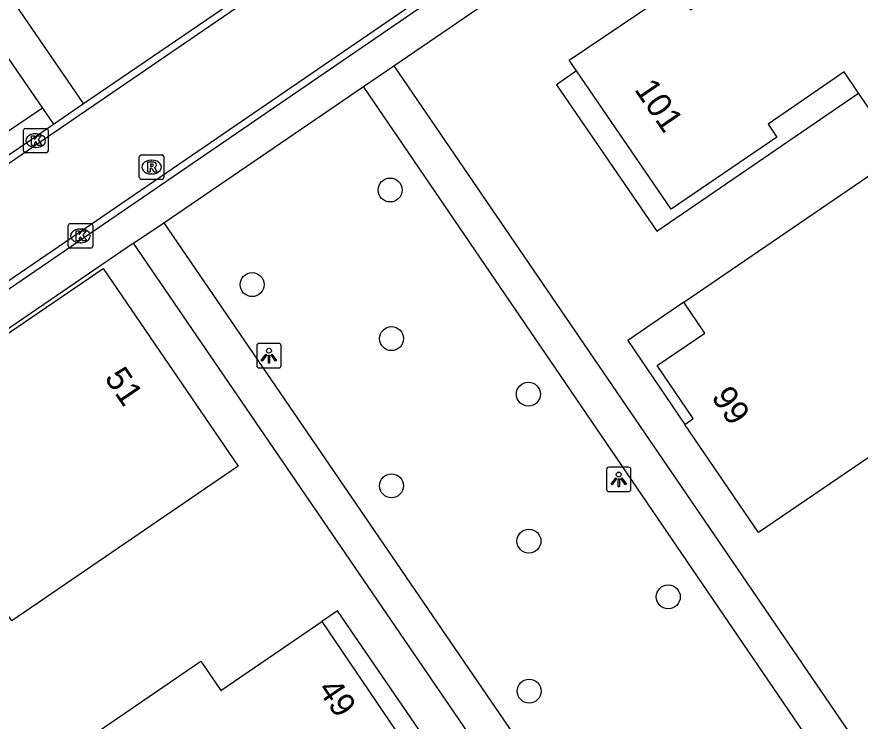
# Model space of a CAD drawing. Extents: x 155275 to 156263, y 382654 to 383635.
# Drawn here: x 155549.56 to 155583.98, y 383190.6 to 383219.34 of the extents above; entities that cross this region are included whole.
import ezdxf

# ---------------------------------------------------------------- set-up
doc = ezdxf.new("R2010")
doc.units = 0
for name, color, linetype in [('IMGEO_Boom', 7, 'Continuous'), ('IMGEO_Kolk', 7, 'Continuous'), ('IMGEO_Lichtpunt', 7, 'Continuous'), ('IMGEO_Pand', 7, 'Continuous'), ('IMGEO_Pand_nummerreeks', 7, 'Continuous'), ('IMGEO_Pand_overbouw', 7, 'Continuous'), ('IMGEO_Rijbaan_lokaal_gesloten', 7, 'Continuous'), ('IMGEO_Rioolput', 7, 'Continuous'), ('IMGEO_Voetpad_open', 7, 'Continuous')]:
    doc.layers.add(name, color=color, linetype=linetype)

msp = doc.modelspace()

# ---------------------------------------------------------------- linework, layer by layer
at = {"layer": 'IMGEO_Boom'}
for centre in [(155564.798, 383212.276), (155559.165, 383208.415), (155564.856, 383206.21), (155570.441, 383203.943), (155564.854, 383200.206), (155570.465, 383197.949), (155576.152, 383195.672), (155570.473, 383191.827)]:
    msp.add_circle(centre, 0.489, dxfattribs=at)
at = {"layer": 'IMGEO_Kolk'}
for p, q in [((155549.836, 383213.866), (155549.836, 383214.718)), ((155549.911, 383214.792), (155550.763, 383214.792)), ((155550.324, 383214.572), (155550.349, 383214.572)), ((155550.837, 383214.718), (155550.837, 383213.866)), ((155550.347, 383214.012), (155550.322, 383214.012)), ((155550.763, 383213.792), (155549.911, 383213.792)), ((155551.658, 383209.978), (155551.658, 383210.83)), ((155551.733, 383210.904), (155552.585, 383210.904)), ((155552.659, 383210.83), (155552.659, 383209.978)), ((155552.146, 383210.684), (155552.171, 383210.684)), ((155552.169, 383210.124), (155552.144, 383210.124)), ((155552.585, 383209.904), (155551.733, 383209.904))]:
    msp.add_line(p, q, dxfattribs=at)
for points in [[(155549.836, 383213.866), (155549.836, 383214.718)], [(155549.911, 383214.792), (155550.763, 383214.792)], [(155550.837, 383214.718), (155550.837, 383213.866)], [(155550.157, 383214.492), (155550.28, 383214.492), (155550.28, 383214.341), (155550.41, 383214.492), (155550.574, 383214.492), (155550.428, 383214.341), (155550.581, 383214.092), (155550.429, 383214.092), (155550.344, 383214.256), (155550.28, 383214.189), (155550.28, 383214.092), (155550.157, 383214.092), (155550.157, 383214.492)], [(155550.763, 383213.792), (155549.911, 383213.792)], [(155551.658, 383209.978), (155551.658, 383210.83)], [(155551.733, 383210.904), (155552.585, 383210.904)], [(155552.659, 383210.83), (155552.659, 383209.978)], [(155551.979, 383210.604), (155552.102, 383210.604), (155552.102, 383210.453), (155552.232, 383210.604), (155552.396, 383210.604), (155552.25, 383210.453), (155552.403, 383210.204), (155552.251, 383210.204), (155552.166, 383210.368), (155552.102, 383210.301), (155552.102, 383210.204), (155551.979, 383210.204), (155551.979, 383210.604)], [(155552.585, 383209.904), (155551.733, 383209.904)]]:
    msp.add_lwpolyline(points, dxfattribs=at)
for centre, start, end in [((155549.913, 383214.716), 91.552, 178.448), ((155549.913, 383214.716), 91.552, 178.448), ((155550.761, 383214.716), 1.552, 88.448), ((155550.761, 383214.716), 1.552, 88.448), ((155549.913, 383213.868), 181.552, 268.448), ((155549.913, 383213.868), 181.552, 268.448), ((155550.761, 383213.868), 271.552, 358.448), ((155550.761, 383213.868), 271.552, 358.448), ((155551.735, 383210.828), 91.552, 178.448), ((155551.735, 383210.828), 91.552, 178.448), ((155552.583, 383210.828), 1.552, 88.448), ((155552.583, 383210.828), 1.552, 88.448), ((155551.735, 383209.98), 181.552, 268.448), ((155551.735, 383209.98), 181.552, 268.448), ((155552.583, 383209.98), 271.552, 358.448), ((155552.583, 383209.98), 271.552, 358.448)]:
    msp.add_arc(centre, 0.0765, start, end, dxfattribs=at)
for centre, major_axis, ratio, start_param, end_param in [((155550.323, 383214.292), (-0.387, 0.002), 0.722429, 4.712389, 7.853982), ((155550.348, 383214.292), (-0.39, 0.002), 0.717154, 1.570796, 4.712389), ((155552.145, 383210.404), (-0.387, 0.002), 0.722429, 4.712389, 7.853982), ((155552.17, 383210.404), (-0.39, 0.002), 0.717154, 1.570796, 4.712389)]:
    msp.add_ellipse(centre, major_axis=major_axis, ratio=ratio, start_param=start_param, end_param=end_param, dxfattribs=at)
at = {"layer": 'IMGEO_Lichtpunt'}
for p, q in [((155560.255, 383206.013), (155559.447, 383206.013)), ((155560.255, 383206.013), (155559.447, 383206.013)), ((155559.353, 383205.918), (155559.353, 383205.111)), ((155559.353, 383205.918), (155559.353, 383205.111)), ((155560.349, 383205.111), (155560.349, 383205.918)), ((155560.349, 383205.111), (155560.349, 383205.918)), ((155559.447, 383205.017), (155560.255, 383205.017)), ((155559.447, 383205.017), (155560.255, 383205.017)), ((155573.631, 383200.869), (155573.631, 383200.062)), ((155573.631, 383200.869), (155573.631, 383200.062)), ((155574.533, 383200.964), (155573.725, 383200.964)), ((155574.533, 383200.964), (155573.725, 383200.964)), ((155574.627, 383200.062), (155574.627, 383200.869)), ((155574.627, 383200.062), (155574.627, 383200.869)), ((155573.725, 383199.968), (155574.533, 383199.968)), ((155573.725, 383199.968), (155574.533, 383199.968))]:
    msp.add_line(p, q, dxfattribs=at)
for points in [[(155559.727, 383205.582), (155559.766, 383205.554), (155559.578, 383205.292), (155559.54, 383205.319), (155559.727, 383205.582)], [(155559.829, 383205.534), (155559.876, 383205.534), (155559.876, 383205.212), (155559.829, 383205.212), (155559.829, 383205.534)], [(155559.939, 383205.554), (155559.977, 383205.581), (155560.164, 383205.319), (155560.125, 383205.291), (155559.939, 383205.554)], [(155574.005, 383200.533), (155574.044, 383200.505), (155573.856, 383200.243), (155573.818, 383200.27), (155574.005, 383200.533)], [(155574.107, 383200.485), (155574.154, 383200.485), (155574.154, 383200.163), (155574.107, 383200.163), (155574.107, 383200.485)], [(155574.217, 383200.505), (155574.255, 383200.532), (155574.442, 383200.27), (155574.403, 383200.242), (155574.217, 383200.505)]]:
    msp.add_lwpolyline(points, dxfattribs=at)
for centre in [(155559.852, 383205.716), (155574.13, 383200.667)]:
    msp.add_circle(centre, 0.0994, dxfattribs=at)
for centre, start, end in [((155559.447, 383205.918), 90, 180), ((155559.447, 383205.918), 90, 180), ((155560.255, 383205.918), 0, 90), ((155560.255, 383205.918), 0, 90), ((155559.447, 383205.111), 180, 270), ((155559.447, 383205.111), 180, 270), ((155560.255, 383205.111), 270, 0), ((155560.255, 383205.111), 270, 360), ((155573.725, 383200.869), 90, 180), ((155573.725, 383200.869), 90, 180), ((155574.533, 383200.869), 0, 90), ((155574.533, 383200.869), 0, 90), ((155573.725, 383200.062), 180, 270), ((155573.725, 383200.062), 180, 270), ((155574.533, 383200.062), 270, 0), ((155574.533, 383200.062), 270, 360)]:
    msp.add_arc(centre, 0.0946, start, end, dxfattribs=at)
at = {"layer": 'IMGEO_Pand'}
for points in [[(155584.774, 383214.992), (155583.922, 383216.23), (155583.324, 383217.098), (155580.226, 383214.965), (155580.584, 383214.427), (155576.269, 383211.494), (155572.408, 383217.137), (155572.108, 383217.575), (155576.436, 383220.502), (155576.715, 383220.112), (155577.059, 383219.632), (155580.446, 383221.97), (155580.113, 383222.457), (155579.091, 383223.95), (155583.312, 383226.836), (155589.336, 383218.088), (155584.774, 383214.992)], [(155592.312, 383213.001), (155593.218, 383211.678), (155587.591, 383207.828), (155589.586, 383204.937), (155579.829, 383198.294), (155576.827, 383202.713), (155577.169, 383202.951), (155575.704, 383205.114), (155577.648, 383206.44), (155576.788, 383207.699), (155591.242, 383217.581), (155590.383, 383218.839), (155594.25, 383221.479), (155597.478, 383216.522), (155592.312, 383213.001)], [(155543.822, 383202.756), (155553.087, 383209.077), (155558.598, 383201.003), (155549.352, 383194.698), (155543.822, 383202.756)], [(155554.503, 383182.227), (155554.402, 383182.37), (155555.094, 383182.855), (155555.111, 383182.866), (155551.221, 383188.626), (155550.477, 383188.122), (155550.271, 383188.401), (155557.075, 383193.052), (155557.895, 383191.856), (155562.009, 383194.67), (155565.301, 383189.813)]]:
    msp.add_lwpolyline(points, dxfattribs=at)
at = {"layer": 'IMGEO_Pand_overbouw'}
for points in [[(155572.408, 383217.137), (155571.586, 383216.573), (155575.682, 383210.602), (155583.922, 383216.23), (155583.324, 383217.098), (155580.226, 383214.965), (155580.584, 383214.427), (155576.269, 383211.494)], [(155576.788, 383207.699), (155574.502, 383206.136), (155576.827, 383202.713), (155577.169, 383202.951), (155575.704, 383205.114), (155577.648, 383206.44)], [(155565.966, 383190.259), (155562.648, 383195.106), (155562.009, 383194.67), (155565.301, 383189.813)]]:
    msp.add_lwpolyline(points, close=True, dxfattribs=at)
at = {"layer": 'IMGEO_Rijbaan_lokaal_gesloten'}
for points in [[(155619.924, 383262.117), (155620.091, 383261.877), (155574.69, 383230.764), (155525.625, 383197.223), (155478.919, 383165.304), (155481.12, 383162.042), (155527.802, 383193.934), (155576.261, 383227.078), (155622.367, 383258.594), (155622.544, 383258.352)], [(155584.174, 383232.141), (155576.498, 383226.897), (155527.911, 383193.645), (155526.506, 383192.686)], [(155552.278, 383215.8), (155560.427, 383221.364)], [(155551.055, 383214.964), (155552.278, 383215.8)], [(155548.491, 383213.213), (155551.055, 383214.964)]]:
    msp.add_lwpolyline(points, dxfattribs=at)
at = {"layer": 'IMGEO_Rioolput'}
for p, q in [((155554.562, 383212.785), (155554.562, 383213.637)), ((155554.637, 383213.711), (155555.489, 383213.711)), ((155555.563, 383213.637), (155555.563, 383212.785)), ((155555.05, 383213.491), (155555.075, 383213.491)), ((155555.073, 383212.931), (155555.048, 383212.931)), ((155555.489, 383212.711), (155554.637, 383212.711))]:
    msp.add_line(p, q, dxfattribs=at)
for points in [[(155554.562, 383212.785), (155554.562, 383213.637)], [(155554.637, 383213.711), (155555.489, 383213.711)], [(155555.563, 383213.637), (155555.563, 383212.785)], [(155555.151, 383213.409), (155554.899, 383213.411), (155554.899, 383213.011)], [(155554.899, 383213.011), (155555.023, 383213.011), (155555.023, 383213.173), (155555.034, 383213.173)], [(155555.077, 383213.33), (155555.023, 383213.33), (155555.023, 383213.249)], [(155555.023, 383213.249), (155555.075, 383213.249)], [(155555.081, 383213.144), (155555.152, 383213.011), (155555.292, 383213.011), (155555.227, 383213.137)], [(155555.489, 383212.711), (155554.637, 383212.711)]]:
    msp.add_lwpolyline(points, dxfattribs=at)
for centre, radius, start, end in [((155554.639, 383213.635), 0.0765, 91.552, 178.448), ((155554.639, 383213.635), 0.0765, 91.552, 178.448), ((155555.487, 383213.635), 0.0765, 1.552, 88.448), ((155555.487, 383213.635), 0.0765, 1.552, 88.448), ((155555.033, 383213.12), 0.0533, 26.0293, 88.6989), ((155555.059, 383213.438), 0.19, 274.7715, 282.9687), ((155555.083, 383213.234), 0.0964, 77.0061, 93.1865), ((155555.097, 383213.291), 0.0378, 276.6634, 79.6772), ((155555.15, 383213.299), 0.109, 350.3612, 89.416), ((155555.148, 383213.299), 0.112, 277.5842, 350.9817), ((155555.132, 383213.084), 0.108, 29.5134, 73.7905), ((155554.639, 383212.787), 0.0765, 181.552, 268.448), ((155554.639, 383212.787), 0.0765, 181.552, 268.448), ((155555.487, 383212.787), 0.0765, 271.552, 358.448), ((155555.487, 383212.787), 0.0765, 271.552, 358.448)]:
    msp.add_arc(centre, radius, start, end, dxfattribs=at)
for centre, major_axis, ratio, start_param, end_param in [((155555.049, 383213.211), (-0.387, 0.002), 0.722429, 4.712389, 7.853982), ((155555.074, 383213.211), (-0.39, 0.002), 0.717154, 1.570796, 4.712389)]:
    msp.add_ellipse(centre, major_axis=major_axis, ratio=ratio, start_param=start_param, end_param=end_param, dxfattribs=at)
at = {"layer": 'IMGEO_Voetpad_open'}
for points in [[(155564.944, 383217.349), (155583.923, 383230.311)], [(155552.278, 383215.8), (155549.519, 383219.837), (155557.696, 383225.373), (155560.427, 383221.364)], [(155548.154, 383219.177), (155550.609, 383215.612)], [(155563.71, 383216.506), (155564.944, 383217.349)], [(155564.944, 383217.349), (155603.025, 383161.596)], [(155555.557, 383210.938), (155563.71, 383216.506)], [(155585.619, 383184.371), (155563.71, 383216.506)], [(155550.609, 383215.612), (155548.04, 383213.885)], [(155550.609, 383215.612), (155551.055, 383214.964)], [(155554.33, 383210.1), (155555.557, 383210.938)], [(155555.557, 383210.938), (155577.49, 383178.854)], [(155554.33, 383210.1), (155526.983, 383191.422)], [(155601.267, 383141.518), (155600.446, 383142.636), (155554.33, 383210.1)]]:
    msp.add_lwpolyline(points, dxfattribs=at)

# ---------------------------------------------------------------- texts
at = {"layer": 'IMGEO_Pand_nummerreeks'}
for s, rotation, p in [('101', 304.383, (155574.742, 383216.381)), ('51', 304.1194, (155553.114, 383204.608)), ('99', 304.1882, (155577.882, 383203.829)), ('49', 304.1939, (155561.815, 383191.901))]:
    msp.add_text(s, height=1, rotation=rotation, dxfattribs=at).set_placement(p)

doc.saveas('drawing.dxf')
